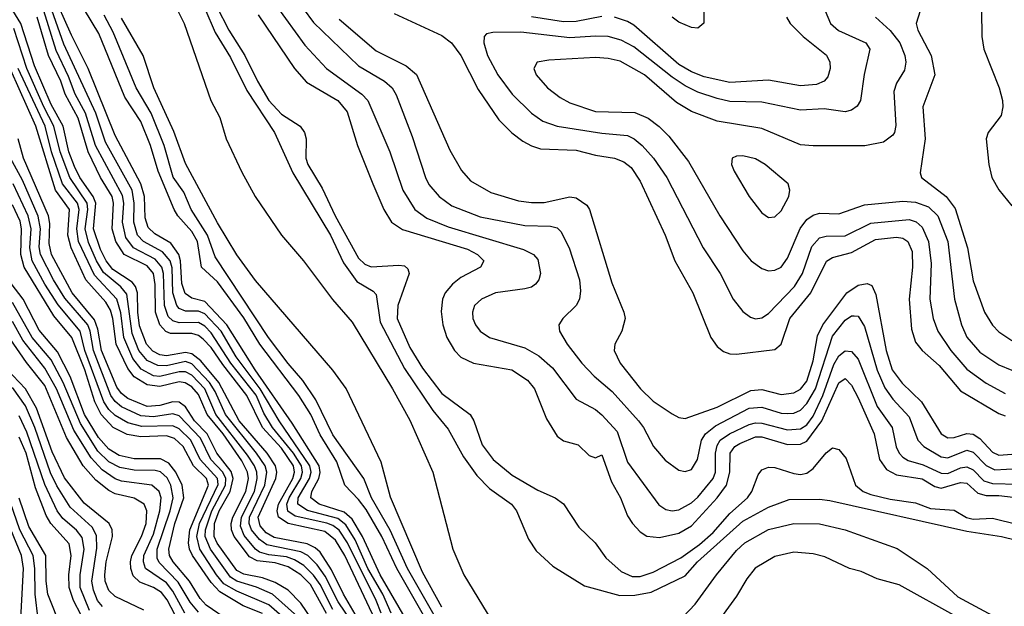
# Model space of a CAD drawing. Header units: inches. Extents: x 990535 to 1117859, y 769386 to 892122.
# Tile 474 of 656: x 1074732 to 1077807, y 807672 to 809502. Entities that reach past the tile are written whole.
import ezdxf

# ---------------------------------------------------------------- set-up
doc = ezdxf.new("R2010")
doc.units = ezdxf.units.IN
doc.header["$MEASUREMENT"] = 0
doc.layers.add('B0870', color=7, linetype='Continuous')

msp = doc.modelspace()

# ---------------------------------------------------------------- linework, layer by layer
at = {"layer": 'B0870', "color": 5}
for points, elevation in [([(1077633.9, 810000), (1077610, 809952.5), (1077572.9, 809847.1), (1077525.1, 809770), (1077518.2, 809730), (1077519.9, 809690), (1077550.1, 809550), (1077531.3, 809490), (1077537.2, 809470), (1077578.8, 809390), (1077590.1, 809330), (1077552, 809230), (1077559.9, 809130), (1077543.8, 809023.8), (1077548.2, 809010), (1077625.3, 808950), (1077653.4, 808913.4), (1077692.4, 808790), (1077710, 808687.6), (1077744.7, 808590), (1077770, 808548.8), (1077790, 808528.2), (1077830, 808500.7)], 2680), ([(1077808.4, 810000), (1077775.5, 809990), (1077750.7, 809970), (1077741.3, 809950), (1077741.2, 809850), (1077703.4, 809730), (1077695.1, 809690), (1077704.8, 809630), (1077735.9, 809530), (1077736.9, 809450), (1077743.3, 809410), (1077790.6, 809290), (1077801, 809250), (1077802.4, 809230), (1077796.6, 809203.4), (1077756.5, 809150), (1077750.2, 809130), (1077758, 809050), (1077767.8, 809010), (1077790, 808971.2), (1077830, 808921.5)], 2720), ([(1075270, 809695.5), (1075385.3, 809470), (1075435.5, 809390), (1075474.5, 809310), (1075510, 809250.5), (1075550, 809207.6), (1075607.7, 809170), (1075621.4, 809150), (1075626.5, 809130), (1075626, 809070), (1075632.2, 809050), (1075676.8, 808976.8), (1075717, 808890), (1075790, 808758.3), (1075810, 808739.5), (1075830, 808731.5), (1075916.3, 808736.3), (1075933.6, 808733.6), (1075944.4, 808724.4), (1075947.9, 808710), (1075913, 808610), (1075911.2, 808570), (1075950, 808478.9), (1075990, 808414.4), (1076050, 808335.4), (1076138.8, 808270), (1076150.4, 808250.4), (1076175.8, 808175.8), (1076210.6, 808130), (1076270, 808080.9), (1076350, 808034.3), (1076404.2, 808010), (1076430, 807991.4), (1076478.5, 807918.5), (1076529.6, 807870), (1076562.7, 807822.7), (1076610, 807779.9), (1076644.5, 807764.5), (1076670, 807764.3), (1076710, 807778.2), (1076796.6, 807823.4), (1076855, 807865), (1076898, 807902), (1076950, 807960.9), (1077005, 808010), (1077018.6, 808030), (1077038.2, 808081.8), (1077050, 808098), (1077070, 808105.9), (1077090, 808104.9), (1077150, 808085.7), (1077170, 808083), (1077190, 808087.5), (1077210, 808101.8), (1077250, 808150.1), (1077270, 808166), (1077290, 808160.9), (1077313.3, 808133.3), (1077341.8, 808050), (1077366.3, 808030), (1077390, 808020.5), (1077450, 808006.2), (1077530, 807994.6), (1077576.8, 807976.8), (1077650, 807971.4), (1077689.1, 807949.1), (1077710, 807943.3), (1077770, 807946.5), (1077850, 807927.3)], 2480), ([(1075997, 807637), (1075909.8, 807790), (1075863.4, 807890), (1075813.5, 807973.5), (1075790, 808005.2), (1075747, 808050), (1075722.3, 808122.3), (1075670, 808207), (1075641, 808270), (1075604, 808330), (1075482.1, 808490), (1075431.6, 808571.6), (1075350, 808684.7), (1075300.2, 808730), (1075287.4, 808810), (1075270, 808840.8), (1075225.7, 808890), (1075214.1, 808910), (1075164.3, 809030), (1075140.4, 809110), (1075110, 809185), (1075060.8, 809260.8), (1074979.3, 809459.3), (1074890, 809607.5)], 2480), ([(1076010, 807509.2), (1075857.2, 807770), (1075802.2, 807890), (1075770, 807943.6), (1075745, 807965), (1075667.7, 807990), (1075641.6, 808010), (1075644.3, 808030), (1075665.7, 808070), (1075670.7, 808089.3), (1075666.7, 808110), (1075583.3, 808243.3), (1075467.7, 808410), (1075378.7, 808550), (1075310, 808622.8), (1075270, 808633.4), (1075248.3, 808648.3), (1075238.6, 808678.6), (1075234.3, 808750), (1075229.2, 808770), (1075204.5, 808804.5), (1075153.6, 808833.6), (1075133.7, 808853.7), (1075123.8, 808883.8), (1075121.3, 808950), (1075110.7, 808990), (1075030, 809141), (1074945.7, 809350), (1074893.8, 809453.8), (1074832.5, 809592.5)], 2520), ([(1075190, 809602), (1075246, 809490), (1075329.2, 809250), (1075357, 809197), (1075376.8, 809130), (1075426, 809026), (1075467.6, 808950), (1075550, 808830.1), (1075618.1, 808750), (1075708.9, 808628.9), (1075770, 808558.3), (1075896.3, 808350), (1075950, 808252.1), (1076022.5, 808090), (1076084.7, 807850), (1076119, 807770), (1076206.4, 807626.4)], 2440), ([(1075502.2, 809590), (1075622.7, 809422.7), (1075690, 809350), (1075800.9, 809270), (1075819.2, 809250), (1075887.9, 809090), (1075928.3, 808970), (1075965.6, 808910), (1076003.3, 808883.3), (1076070, 808856.2), (1076305.6, 808785.6), (1076336.2, 808770), (1076350, 808753.8), (1076358.3, 808710), (1076353.4, 808690), (1076342.7, 808677.3), (1076330, 808667.9), (1076310, 808662.8), (1076218, 808650), (1076173.7, 808630), (1076152.8, 808610), (1076146.5, 808590), (1076146.8, 808570), (1076155, 808550), (1076170.2, 808530), (1076199.5, 808510), (1076310, 808478.1), (1076353.2, 808453.2), (1076396, 808416), (1076470, 808318), (1076530, 808285.4), (1076550, 808269.5), (1076597.6, 808217.6), (1076630, 808121.6), (1076728, 807988), (1076750, 807974), (1076770, 807970.1), (1076790, 807972.3), (1076830, 807994.3), (1076850, 808012.2), (1076897.8, 808070), (1076904.7, 808090), (1076905.1, 808150), (1076910, 808173.8), (1076919.2, 808190), (1076948.2, 808210), (1077010, 808239.3), (1077030, 808244), (1077050, 808243.2), (1077130, 808221.9), (1077170, 808225), (1077190, 808238.4), (1077210, 808264.9), (1077240, 808330), (1077274.2, 808425.8), (1077290, 808453.8), (1077310, 808469.3), (1077330, 808466.8), (1077350, 808443.1), (1077410, 808295.4), (1077456.2, 808230), (1077469.5, 808169.5), (1077478, 808150), (1077490, 808136.9), (1077506.4, 808126.4), (1077553.6, 808113.6), (1077610, 808086.9), (1077630, 808086.2), (1077670, 808103.4), (1077690, 808106.9), (1077710, 808097.6), (1077743.3, 808063.3), (1077770, 808054.9), (1077850, 808052.4)], 2540), ([(1075891.8, 807650), (1075865.8, 807710), (1075819.3, 807790), (1075779.2, 807879.2), (1075750, 807926.4), (1075725.3, 807945.3), (1075630.6, 807970.6), (1075600.9, 807990), (1075601.3, 808010), (1075637.1, 808070), (1075642, 808090), (1075637.7, 808110), (1075542.1, 808250), (1075482.5, 808350), (1075408.1, 808450), (1075361.1, 808530), (1075310, 808584.4), (1075290, 808592.8), (1075250, 808593), (1075230, 808600.8), (1075222.6, 808610), (1075210.1, 808650.1), (1075208, 808728), (1075202.1, 808750), (1075178.3, 808778.3), (1075118.7, 808810), (1075100.2, 808830), (1075088.2, 808870), (1075089.2, 808930), (1075082.8, 808970), (1075000.2, 809120.2), (1074969.3, 809210), (1074870, 809426.2), (1074825.8, 809550)], 2540), ([(1076869.1, 809570), (1076868.6, 809491.4), (1076850, 809475.9), (1076830, 809477.3), (1076790, 809494.8), (1076770, 809510.4)], 2580), ([(1075801, 807610), (1075742.7, 807710), (1075706, 807786), (1075670, 807840.2), (1075654.3, 807854.3), (1075630, 807866.6), (1075526.2, 807886.2), (1075501.4, 807901.4), (1075482.9, 807922.9), (1075476.8, 807950), (1075531.6, 808070), (1075534.8, 808090), (1075531, 808110), (1075504.9, 808150), (1075417.8, 808250), (1075353.8, 808370), (1075298, 808438), (1075270, 808459.5), (1075250, 808463.8), (1075190, 808453.2), (1075170, 808456.2), (1075147.9, 808467.9), (1075127.8, 808490), (1075106.6, 808546.6), (1075100.6, 808590), (1075100.1, 808650), (1075094.1, 808670), (1075082.8, 808682.8), (1075022.5, 808722.5), (1075001.6, 808750), (1074984.7, 808784.7), (1074962.2, 808850), (1074969.3, 808930), (1074961.9, 808950), (1074919.8, 809010), (1074903.6, 809043.6), (1074885.4, 809090), (1074867.5, 809170), (1074830, 809237.2), (1074778.4, 809358.4), (1074735.4, 809490), (1074710.6, 809530.6)], 2620), ([(1075860.5, 807650), (1075845.1, 807690), (1075756, 807870), (1075730, 807909.1), (1075710, 807923.9), (1075691, 807931), (1075592.5, 807952.5), (1075569.1, 807969.1), (1075566.4, 807990), (1075573.7, 808010), (1075610, 808070), (1075615.2, 808090), (1075612, 808110), (1075587.5, 808150), (1075521.5, 808230), (1075494.9, 808274.9), (1075470.4, 808330.4), (1075391.2, 808430), (1075330, 808525.3), (1075310, 808546.2), (1075290, 808556.9), (1075230, 808556.4), (1075210, 808562.2), (1075196.1, 808576.1), (1075183.8, 808610), (1075180.9, 808710), (1075176.4, 808730), (1075155.3, 808755.3), (1075087.3, 808790), (1075063, 808823), (1075053.1, 808870), (1075057.2, 808930), (1075053.2, 808953.2), (1074969, 809110), (1074937.1, 809210), (1074905.7, 809270), (1074884.9, 809324.9), (1074845.8, 809405.8), (1074807.2, 809530)], 2560), ([(1076030, 807637.1), (1075943.5, 807790), (1075889.4, 807909.4), (1075830.2, 808010), (1075806.3, 808070), (1075710, 808207), (1075656.4, 808316.4), (1075616.5, 808376.5), (1075570, 808429.6), (1075509.5, 808510), (1075342.5, 808762.5), (1075318.9, 808830), (1075267.8, 808910), (1075244.1, 808964.1), (1075211.3, 809011.3), (1075183.4, 809110), (1075143, 809210), (1075095.3, 809290), (1075023.6, 809463.6), (1074995.9, 809515.9)], 2460), ([(1075310, 809537.1), (1075342, 809462), (1075390, 809383.8), (1075441, 809281), (1075527.5, 809150), (1075584.6, 809024.6), (1075702.4, 808830), (1075743, 808743), (1075784.8, 808684.8), (1075835.5, 808655.5), (1075845.1, 808645.1), (1075858.2, 808558.2), (1075933.6, 808413.6), (1076022.5, 808282.5), (1076070, 808224.1), (1076117.9, 808137.9), (1076159.8, 808079.8), (1076199.3, 808039.3), (1076267.8, 807990), (1076283.6, 807970), (1076320.9, 807880.9), (1076344.5, 807844.5), (1076396.5, 807796.5), (1076495.8, 807735.8), (1076605.8, 807705.8), (1076653.4, 807706.6), (1076704.4, 807715.6), (1076810, 807767.1), (1076848.8, 807810), (1076990, 807937), (1077070, 807981), (1077134.9, 808005.1), (1077230, 808006), (1077261.6, 808001.6), (1077690, 807906.2), (1077797.6, 807890), (1077930, 807857.4)], 2460), ([(1075477, 809517), (1075590, 809349.5), (1075627.7, 809307.7), (1075725.4, 809250), (1075754.7, 809214.7), (1075786.6, 809110), (1075834.3, 808990), (1075869.6, 808910), (1075893.5, 808870), (1075927.3, 808847.3), (1076130, 808785.8), (1076162.1, 808770), (1076181.9, 808750), (1076170.9, 808730), (1076110, 808698.2), (1076083.1, 808676.9), (1076060.5, 808650), (1076052, 808630), (1076048.7, 808591.3), (1076053.7, 808550), (1076066, 808510), (1076089.7, 808470), (1076110, 808449.6), (1076149.2, 808430), (1076269.1, 808409.1), (1076317.7, 808377.7), (1076340.1, 808350), (1076376.8, 808256.8), (1076410, 808202.9), (1076430, 808187.9), (1076475.9, 808175.9), (1076510, 808142.1), (1076530, 808134.8), (1076550, 808144.2), (1076580, 808060), (1076608.1, 808010), (1076630, 807954.2), (1076645.4, 807930), (1076670, 807904.2), (1076690.5, 807890.5), (1076730, 807886.1), (1076790, 807899.6), (1076830, 807923), (1076910, 808009.8), (1076939, 808050), (1076949.3, 808090), (1076950.2, 808149.8), (1076965.1, 808170), (1076980.6, 808179.4), (1077030, 808200.5), (1077050, 808200.1), (1077130, 808177), (1077170, 808177.3), (1077190, 808187.4), (1077236.9, 808250), (1077290, 808369.1), (1077310, 808382.2), (1077330, 808361.5), (1077350, 808322.3), (1077399.9, 808210), (1077417.3, 808130), (1077439.1, 808099.1), (1077470, 808082.3), (1077550, 808069.6), (1077590, 808045.8), (1077610, 808040.6), (1077670, 808057.9), (1077690, 808055.5), (1077724.4, 808024.4), (1077750, 808017.5), (1077790, 808017.7), (1077870, 808008.3)], 2520), ([(1075617.2, 809537.2), (1075650, 809493.8), (1075790, 809358.5), (1075871.7, 809310), (1075895.1, 809290), (1075908.1, 809268.1), (1075957.2, 809137.2), (1075999.6, 809010), (1076010, 808988.4), (1076041.6, 808950), (1076081.5, 808921.5), (1076170, 808887.1), (1076310, 808860.2), (1076390, 808858.3), (1076410, 808852.3), (1076421.5, 808841.5), (1076448.2, 808790), (1076480.1, 808690), (1076483.7, 808656.3), (1076479.8, 808630), (1076469.6, 808610.4), (1076428.1, 808570), (1076415.9, 808550), (1076418.2, 808530), (1076441.7, 808490), (1076487.3, 808430), (1076525.7, 808390), (1076582.4, 808342.4), (1076664.3, 808250), (1076679.8, 808230), (1076711.6, 808170), (1076747.7, 808127.7), (1076790, 808097), (1076810, 808092.3), (1076830, 808098.5), (1076848.8, 808130), (1076861.7, 808190), (1076873.7, 808210), (1076905.1, 808234.9), (1077010, 808289.5), (1077050, 808293.6), (1077110, 808274.9), (1077130, 808273), (1077150, 808274.7), (1077170, 808283.5), (1077190, 808304.1), (1077217.7, 808350), (1077270, 808514.7), (1077310, 808564.2), (1077330, 808578.1), (1077337.8, 808577.8), (1077350, 808576.6), (1077370, 808544.8), (1077410, 808408.1), (1077433.7, 808353.7), (1077458.4, 808318.4), (1077510, 808262.9), (1077536.5, 808190), (1077555.4, 808170), (1077610, 808137.8), (1077630, 808134.5), (1077690, 808159.1), (1077710, 808152.7), (1077750, 808111.5), (1077777.7, 808097.7), (1077850, 808101.4)], 2560), ([(1075901.8, 809521.8), (1076050, 809452.8), (1076080.4, 809430), (1076109.7, 809390), (1076164, 809284), (1076228.1, 809190), (1076269.1, 809149.1), (1076303.6, 809123.6), (1076330, 809108.2), (1076358.7, 809098.7), (1076470, 809095.5), (1076530, 809079.4), (1076590, 809069.7), (1076618.6, 809058.6), (1076641.2, 809041.2), (1076670, 808998.4), (1076748.1, 808830), (1076777.8, 808750), (1076833.8, 808650), (1076890.2, 808510), (1076910, 808482.4), (1076930, 808467), (1076950, 808459.5), (1076970, 808459), (1077090, 808473.3), (1077109.9, 808490.1), (1077137.1, 808570), (1077202.6, 808650), (1077251.8, 808748.2), (1077270, 808760.3), (1077330, 808775.5), (1077404.2, 808815.8), (1077470, 808823.4), (1077490, 808820.2), (1077505.4, 808810), (1077518.7, 808778.8), (1077520.6, 808730), (1077509.8, 808630), (1077516.5, 808536.5), (1077530, 808496.1), (1077550.3, 808470.3), (1077603.1, 808423.1), (1077670, 808344.3), (1077790, 808273.7), (1077810, 808266.1)], 2620), ([(1077247.8, 809530), (1077263.9, 809490), (1077288.6, 809468.6), (1077374.2, 809430), (1077386.4, 809410), (1077368.7, 809331.3), (1077357.4, 809250), (1077347.6, 809232.4), (1077330, 809219.5), (1077310, 809214.7), (1077244.1, 809224.1), (1077170, 809219.7), (1077050, 809245.3), (1076950, 809246.6), (1076910, 809255.8), (1076850, 809276.2), (1076810, 809295.9), (1076770, 809322.4), (1076650, 809417.7), (1076610, 809437.9), (1076570, 809449.3), (1076530, 809451.2), (1076450, 809445.2), (1076297, 809463), (1076210, 809462.5), (1076190, 809457.7), (1076182.3, 809450), (1076181.9, 809430), (1076192.9, 809390), (1076224.9, 809330), (1076270, 809270.1), (1076330, 809210.7), (1076365.8, 809185.8), (1076410.4, 809170.4), (1076550, 809148), (1076630, 809140.5), (1076650.8, 809130.8), (1076676.4, 809110), (1076711.6, 809070), (1076752.9, 809010), (1076866.9, 808790), (1076919.2, 808710), (1076959.8, 808630), (1076990, 808592.1), (1077013.7, 808573.7), (1077030, 808568.8), (1077050, 808571.6), (1077070, 808585.9), (1077151.4, 808670), (1077177.1, 808710), (1077205.6, 808794.4), (1077230, 808821.2), (1077250, 808826.2), (1077310, 808827.6), (1077390, 808867.5), (1077510, 808879), (1077531.7, 808871.7), (1077550, 808854.7), (1077570.6, 808810), (1077578.3, 808741.7), (1077574.1, 808630), (1077584.8, 808570), (1077599.6, 808530), (1077639.5, 808470), (1077690, 808411.4), (1077750, 808367.8), (1077810, 808336.1)], 2640), ([(1076550, 809512), (1076470, 809496.6), (1076430, 809495), (1076330, 809510.6)], 2620), ([(1075841.7, 807630), (1075747.1, 807830), (1075718.5, 807878.5), (1075685, 807905), (1075570, 807929.8), (1075540.1, 807950), (1075535.6, 807970), (1075540.3, 807990), (1075584.5, 808070), (1075589.7, 808090), (1075587, 808110), (1075550, 808165.4), (1075490.3, 808230), (1075441.8, 808330), (1075366, 808426), (1075330, 808479.7), (1075305.4, 808505.4), (1075290, 808516.6), (1075270, 808523.2), (1075203.1, 808523.1), (1075188.8, 808528.8), (1075169.5, 808549.5), (1075155.9, 808590), (1075155.4, 808675.4), (1075150.1, 808710), (1075130, 808734.2), (1075058.7, 808770), (1075032.2, 808810), (1075020.9, 808850), (1075025.3, 808930), (1075020.6, 808950), (1074984.6, 809010), (1074945.5, 809090), (1074914.6, 809194.6), (1074874.4, 809270), (1074860.3, 809310), (1074821.6, 809390), (1074786.1, 809510)], 2580), ([(1076050, 807669.1), (1075990, 807778.6), (1075890, 808012), (1075861.1, 808121.1), (1075751.3, 808351.3), (1075710, 808408.4), (1075468.2, 808688.2), (1075410, 808768.5), (1075350, 808867.8), (1075250, 809053.7), (1075213.8, 809153.8), (1075150.9, 809289.1), (1075118.1, 809390), (1075050, 809507.1)], 2440), ([(1075730, 809503.9), (1075845, 809405), (1075938.6, 809358.6), (1075971.2, 809331.2), (1076074.9, 809094.9), (1076111.7, 809031.7), (1076139.8, 808999.8), (1076203.3, 808963.3), (1076290, 808937.4), (1076330, 808931.3), (1076370, 808931.6), (1076450, 808949.1), (1076470, 808946.3), (1076503.3, 808923.3), (1076511.8, 808910), (1076581.3, 808681.3), (1076618.2, 808590), (1076622.3, 808570), (1076612.7, 808530), (1076591, 808490), (1076588.7, 808470), (1076607, 808430), (1076670.6, 808350), (1076710, 808312.1), (1076770, 808272.3), (1076790, 808261.1), (1076810, 808258.1), (1076910, 808293.5), (1077015, 808345), (1077050, 808347.9), (1077110, 808332.7), (1077150, 808337.6), (1077170, 808349.1), (1077190, 808374.1), (1077210, 808437.4), (1077223.8, 808516.2), (1077239.8, 808550), (1077315.4, 808650), (1077350, 808674.1), (1077379, 808679), (1077393.2, 808673.2), (1077405.1, 808645.1), (1077437.5, 808470), (1077456.4, 808410), (1077487.8, 808367.8), (1077547.9, 808310), (1077609.6, 808210), (1077630, 808197.9), (1077650, 808198.2), (1077690, 808210.8), (1077710, 808208.5), (1077730, 808195.1), (1077770, 808152.5), (1077790, 808143.6), (1077830, 808146.6)], 2580), ([(1077405, 809510), (1077450, 809468.7), (1077480.3, 809430), (1077496.6, 809390), (1077499.1, 809370), (1077495.6, 809344.4), (1077470, 809303.9), (1077461.7, 809278.3), (1077468.3, 809171.7), (1077464.3, 809150), (1077458.4, 809141.6), (1077430, 809120.5), (1077371.1, 809108.9), (1077210, 809108.1), (1077170, 809112.2), (1077050, 809163.1), (1076910, 809185.8), (1076830, 809216.2), (1076783.6, 809243.6), (1076682.7, 809330), (1076607.3, 809372.7), (1076570, 809381.2), (1076530, 809383.9), (1076384.2, 809375.8), (1076348.4, 809370), (1076338, 809350), (1076345, 809330), (1076380.2, 809290), (1076419.6, 809259.6), (1076450, 809242.6), (1076530, 809215.9), (1076652.8, 809212.8), (1076694.8, 809194.8), (1076729.4, 809169.4), (1076758.8, 809138.8), (1076820.1, 809060.1), (1076918.4, 808890), (1076990, 808781.1), (1077016.5, 808750), (1077050, 808725.4), (1077070, 808718.6), (1077090, 808720.1), (1077110, 808730.2), (1077130, 808758.4), (1077169.1, 808850.9), (1077190, 808878.7), (1077210, 808892.2), (1077230, 808898.1), (1077290, 808896.7), (1077370, 808924), (1077490, 808935.4), (1077530, 808933.3), (1077570, 808918.5), (1077599, 808890), (1077630.1, 808810), (1077651.2, 808630), (1077673.5, 808550), (1077690, 808511.7), (1077730, 808465.1), (1077790, 808425.7), (1077830, 808408.5)], 2660), ([(1077126.6, 809510), (1077138.4, 809490), (1077178.4, 809450), (1077251.5, 809391.5), (1077261.5, 809370), (1077263, 809350), (1077255.9, 809324.1), (1077244.2, 809310), (1077220.1, 809299.9), (1077170, 809296), (1077070, 809313.4), (1076950, 809306.3), (1076870, 809323.5), (1076830, 809339.7), (1076790, 809362.7), (1076650, 809484.8), (1076630, 809496.7), (1076590, 809510.5)], 2620), ([(1075817.7, 807550), (1075726.1, 807686.1), (1075685.7, 807765.7), (1075660.8, 807800.8), (1075631.8, 807830), (1075610, 807841.3), (1075503.3, 807863.3), (1075480.4, 807880.4), (1075455.4, 807910), (1075448.3, 807930), (1075450, 807950), (1075497.1, 808050), (1075503.6, 808090), (1075498.2, 808110), (1075471.8, 808150), (1075374.3, 808270), (1075342.2, 808342.2), (1075324.7, 808370), (1075270, 808428.1), (1075250, 808435.6), (1075190, 808422.1), (1075163.1, 808423.1), (1075130, 808438.9), (1075104.4, 808470), (1075083.1, 808523.1), (1075066.2, 808646.2), (1075048.1, 808668.1), (1074993.8, 808713.8), (1074972, 808750), (1074946.9, 808806.9), (1074936.2, 808850), (1074944.9, 808910), (1074942.3, 808930), (1074888.2, 809010), (1074858.2, 809090), (1074839.1, 809170), (1074807, 809230), (1074754.3, 809350), (1074714.2, 809474.2)], 2640), ([(1075689.7, 807649.7), (1075640.1, 807740.1), (1075610.1, 807770.1), (1075570, 807794.9), (1075530, 807807.2), (1075474.1, 807814.1), (1075450, 807826.1), (1075401.5, 807890), (1075393, 807910), (1075392.4, 807930), (1075397.7, 807950), (1075438.3, 808030), (1075446.3, 808070), (1075443.6, 808090), (1075425.3, 808125.3), (1075367.6, 808210), (1075317.6, 808270), (1075290, 808333.1), (1075270, 808356.7), (1075249.2, 808369.2), (1075230, 808371.9), (1075170, 808357.5), (1075130, 808363.2), (1075090, 808387.9), (1075070, 808413.4), (1075033.3, 808490), (1075023.3, 808570), (1075015.6, 808595.6), (1075000.8, 808620.8), (1074938.7, 808690), (1074892.4, 808790), (1074882.6, 808830), (1074887.4, 808910), (1074843.6, 808970), (1074782.5, 809170), (1074704.4, 809344.4)], 2680), ([(1075710, 807661.3), (1075670, 807739.7), (1075650, 807769.1), (1075619, 807799), (1075590, 807816.9), (1075565.7, 807825.7), (1075510, 807832.6), (1075481.1, 807841.1), (1075467.9, 807850), (1075432.9, 807892.9), (1075421.5, 807921.5), (1075424.3, 807950), (1075464.8, 808030), (1075473.7, 808070), (1075472.3, 808090), (1075465.2, 808110), (1075443.7, 808143.7), (1075344.2, 808270), (1075309.7, 808350), (1075270, 808392.8), (1075250, 808403.1), (1075230, 808403.3), (1075170, 808388.8), (1075150, 808391.2), (1075111.4, 808411.4), (1075084.9, 808444.9), (1075057.3, 808510), (1075047.7, 808587.7), (1075035.4, 808630), (1074965.1, 808705.1), (1074916.1, 808810), (1074910.4, 808850), (1074917.6, 808910), (1074912.2, 808930), (1074865.8, 808990), (1074831.7, 809090), (1074811.5, 809170), (1074727.6, 809350)], 2660), ([(1075726.6, 807510), (1075610, 807681.8), (1075570, 807721.8), (1075530, 807746.5), (1075490, 807760.6), (1075431.8, 807771.8), (1075410, 807783.2), (1075348.9, 807868.9), (1075339.1, 807890), (1075340, 807930), (1075355, 807970), (1075388.8, 808030), (1075398.6, 808070), (1075392.1, 808092.1), (1075347.8, 808150), (1075317.1, 808210), (1075278, 808250), (1075250, 808294), (1075230, 808308.7), (1075210, 808310), (1075170, 808297.9), (1075130, 808294.7), (1075070, 808320.1), (1075050, 808335.6), (1075035.4, 808355.4), (1074987.6, 808470), (1074976.2, 808536.2), (1074965.9, 808565.9), (1074896.1, 808650), (1074831.7, 808770), (1074823.7, 808803.7), (1074826.4, 808866.4), (1074822.3, 808890), (1074744.3, 809070), (1074727.5, 809130)], 2720), ([(1075600, 807640), (1075521.2, 807710), (1075471.7, 807731.7), (1075410, 807749.7), (1075390, 807762.2), (1075327.5, 807850), (1075311.6, 807890), (1075311.9, 807910), (1075332.4, 807970), (1075374.9, 808050), (1075375.5, 808070), (1075366.5, 808090), (1075329.1, 808130), (1075296.3, 808196.3), (1075230, 808266.2), (1075210, 808272.1), (1075150, 808262.9), (1075110, 808266), (1075050, 808294.1), (1075030.3, 808310.3), (1075016.1, 808330), (1074962.3, 808470), (1074951.9, 808530), (1074944.4, 808550), (1074873.2, 808633.2), (1074837.2, 808690), (1074797, 808770), (1074793.2, 808793.2), (1074797, 808850), (1074789.5, 808889.5), (1074741, 809001), (1074703.7, 809070)], 2740), ([(1075577.2, 807617.2), (1075510, 807676), (1075410, 807718.5), (1075370, 807742), (1075346.5, 807770), (1075294.1, 807850), (1075285.3, 807890), (1075293.4, 807930), (1075351.3, 808051.3), (1075349.7, 808070), (1075296.1, 808130), (1075266.5, 808190), (1075230, 808225.8), (1075210, 808235.3), (1075113.1, 808233.1), (1075070, 808244.3), (1075030, 808266.8), (1075010, 808286.2), (1074994.6, 808310), (1074935.7, 808470), (1074920.9, 808530), (1074852.1, 808612.1), (1074810, 808677), (1074770.8, 808750), (1074763.6, 808790), (1074767.5, 808850), (1074758.2, 808890), (1074711.2, 808990)], 2760), ([(1075490, 807649.2), (1075430, 807672.9), (1075357, 807717), (1075330, 807745.8), (1075271.5, 807830), (1075262.1, 807850), (1075259.3, 807870), (1075263.5, 807910), (1075321.8, 808050), (1075315.6, 808070), (1075275.2, 808110), (1075242.5, 808170), (1075215.1, 808195.1), (1075190, 808203.5), (1075110, 808200.5), (1075067.3, 808207.3), (1075024.1, 808230), (1074986.8, 808270), (1074966.5, 808310), (1074935, 808410), (1074895, 808510), (1074838.6, 808578.6), (1074746.2, 808730), (1074735.3, 808770), (1074738, 808850), (1074733.4, 808873.4), (1074710, 808924.3)], 2780), ([(1075390, 807623.5), (1075314.8, 807674.8), (1075295.9, 807695.9), (1075262, 807750), (1075211.5, 807810), (1075200.2, 807830), (1075197.8, 807850), (1075216.9, 807930), (1075244.1, 808010), (1075239, 808050), (1075219.2, 808090), (1075197.9, 808117.9), (1075171.9, 808131.9), (1075090, 808131.7), (1075042.8, 808142.8), (1075010, 808162.5), (1074978.3, 808198.3), (1074934.5, 808270), (1074889.2, 808389.2), (1074850, 808466.2), (1074792.9, 808532.9), (1074743.2, 808630), (1074681.9, 808710)], 2820), ([(1075290, 807653), (1075264.6, 807684.6), (1075227, 807747), (1075168, 807808), (1075161.6, 807821.6), (1075161.7, 807850), (1075202.4, 807970), (1075211.1, 808010), (1075204.3, 808050), (1075192.6, 808072.6), (1075171.3, 808091.3), (1075155.3, 808095.3), (1075090, 808096.7), (1075044.9, 808104.9), (1075010, 808122.8), (1074976.3, 808156.3), (1074921.9, 808241.9), (1074867.6, 808370), (1074830, 808441.3), (1074770.6, 808510.6), (1074710, 808619.8)], 2840), ([(1075248, 807650), (1075210, 807718.8), (1075190, 807744.6), (1075125.1, 807790), (1075118.3, 807810), (1075119.3, 807830), (1075150, 807896.5), (1075170.1, 807970), (1075173.3, 808010), (1075167.5, 808030), (1075144.5, 808050), (1075050, 808062.3), (1075030, 808069.5), (1074990, 808097.5), (1074954.9, 808134.9), (1074900.9, 808220.9), (1074847, 808350), (1074810, 808414.5), (1074741.8, 808501.8), (1074710, 808560.3)], 2860), ([(1075230, 807620.2), (1075192.1, 807692.1), (1075174.6, 807714.6), (1075150, 807730.7), (1075107.3, 807747.3), (1075086.6, 807766.6), (1075078.6, 807790), (1075077.9, 807810), (1075082.3, 807830), (1075112.9, 807890), (1075126.7, 807930), (1075129.2, 807969.2), (1075120.9, 807990), (1075090, 808009.6), (1075030, 808023.1), (1075010, 808033), (1074970, 808065.7), (1074930.4, 808110), (1074878.5, 808198.5), (1074810, 808360.8), (1074752.9, 808432.9), (1074672.3, 808550)], 2880), ([(1075119.5, 807659.5), (1075030, 807701.8), (1075010, 807720.8), (1074999, 807750), (1074997.8, 807770), (1075001.9, 807810), (1075022.2, 807890), (1075021.1, 807910), (1075011.3, 807930), (1074933.8, 807993.8), (1074872.2, 808072.2), (1074833.5, 808153.5), (1074785, 808290), (1074750.5, 808350.5), (1074650, 808454.4)], 2920), ([(1074990.9, 807670.9), (1074975, 807690), (1074962, 807722), (1074957.6, 807750), (1074972.7, 807852.7), (1074972.3, 807892.3), (1074958.4, 807918.4), (1074890, 807980.9), (1074847.7, 808047.7), (1074828.3, 808088.3), (1074779.3, 808230), (1074750, 808297.2), (1074710, 808354.6)], 2940), ([(1074950, 807658.7), (1074921, 807730), (1074921.1, 807770), (1074933.1, 807850), (1074926.7, 807886.7), (1074909.5, 807909.5), (1074866.2, 807946.2), (1074848.9, 807970), (1074810, 808052), (1074754.8, 808214.8), (1074730, 808266.5)], 2960), ([(1074923.7, 807643.7), (1074900.5, 807690), (1074887, 807730), (1074885.7, 807770), (1074893.1, 807830), (1074886.5, 807866.5), (1074829.6, 807929.6), (1074814.6, 807954.6), (1074781.5, 808041.5), (1074752.7, 808150), (1074730, 808199.8)], 2980), ([(1074790.2, 807630.2), (1074780.2, 807710), (1074779.5, 807790), (1074774, 807830), (1074732.9, 807910), (1074675.6, 808075.6)], 3040), ([(1074723.1, 806930), (1074745.9, 806954.1), (1074898.5, 807070), (1074923.9, 807096.1), (1074933.6, 807126.4), (1074932.7, 807190), (1074942.8, 807250), (1074942.2, 807290), (1074929.6, 807330), (1074905.1, 807365.1), (1074877.4, 807390), (1074788.5, 807450), (1074764.7, 807490), (1074740.1, 807560.1), (1074733.5, 807593.5), (1074744.4, 807790), (1074737.9, 807830), (1074653.4, 808033.4)], 3060), ([(1074862.6, 807602.6), (1074819.8, 807710), (1074814.5, 807750), (1074813.2, 807830), (1074760.3, 807920.3), (1074730.4, 808009.6)], 3020), ([(1076782.8, 807617.2), (1076841.3, 807678.7), (1076907.9, 807770), (1076970, 807845.4), (1076996.2, 807870), (1077070, 807911.1), (1077149.9, 807930.1), (1077230, 807929.3), (1077310, 807910.5), (1077472.5, 807852.5), (1077566, 807790), (1077661.2, 807701.2), (1077770, 807643.1)], 2440), ([(1077658.7, 807638.7), (1077478.8, 807738.8), (1077410, 807757.2), (1077359.9, 807779.9), (1077323.1, 807790), (1077246.3, 807826.3), (1077210, 807835.9), (1077150, 807840.3), (1077090, 807827.4), (1077029.1, 807790.9), (1077002.7, 807757.3), (1076970, 807702.9), (1076890, 807593.6)], 2440)]:
    msp.add_lwpolyline(points, dxfattribs=dict(at, elevation=elevation))
at = {"layer": 'B0870', "color": 5, "elevation": 2680}
msp.add_lwpolyline([(1076990, 809077), (1076970, 809076.1), (1076957.1, 809070), (1076955.3, 809050), (1076963.2, 809030), (1077010, 808950.2), (1077050, 808899.7), (1077070, 808885.2), (1077090, 808887.2), (1077110, 808906), (1077134.3, 808950), (1077137, 808970), (1077131.6, 808990), (1077060.4, 809050), (1077030, 809068)], close=True, dxfattribs=at)

doc.saveas('drawing.dxf')
